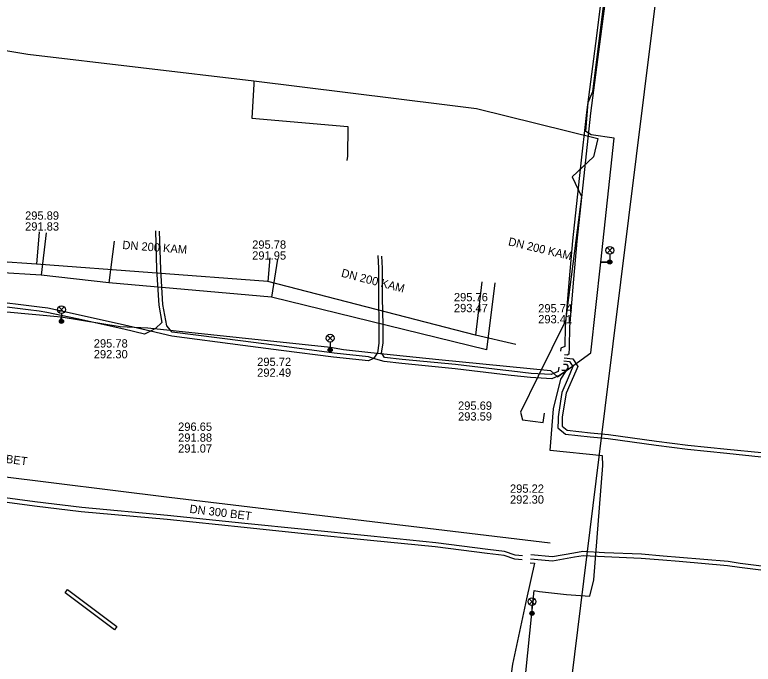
# Model space of a CAD drawing. Extents: x -595540 to -593988, y -1160850 to -1159202.
# Drawn here: x -594438.1 to -594366.9, y -1160138.2 to -1160075.6 of the extents above; entities that cross this region are included whole.
import ezdxf

# ---------------------------------------------------------------- set-up
doc = ezdxf.new("R2010")
doc.units = 0
for name, color, linetype in [('BKOM-ODVODNENI_objekt', 7, 'Continuous'), ('BVK-DESTOVA_popisy', 7, 'Continuous'), ('BVK-DESTOVA_trasa sítě', 7, 'Continuous'), ('BVK-SPLASKOVA_popisy', 7, 'Continuous'), ('BVK-SPLASKOVA_trasa sítě', 7, 'Continuous'), ('BVK-VODOVOD_trasa sítě', 7, 'Continuous'), ('CETIN_kabel podzemní', 7, 'Continuous'), ('DESTOVA-NEPROVOZOVANA_popisy', 7, 'Continuous'), ('DESTOVA_trasa neprovozované sítě', 7, 'Continuous'), ('EON-NN_kabel', 7, 'Continuous'), ('TSB_kabel VO', 7, 'Continuous'), ('TSB_lampy VO', 7, 'Continuous')]:
    doc.layers.add(name, color=color, linetype=linetype)

msp = doc.modelspace()

# ---------------------------------------------------------------- linework, layer by layer
at = {"layer": 'BKOM-ODVODNENI_objekt'}
msp.add_lwpolyline([(-594428.46, -1160134.87), (-594433.21, -1160131.3), (-594432.97, -1160130.98), (-594428.22, -1160134.55)], close=True, dxfattribs=at)
at = {"layer": 'BVK-DESTOVA_popisy'}
for p, q in [((-594437.064, -1160095.457), (-594437.064, -1160095.457)), ((-594415.183, -1160098.254), (-594415.183, -1160098.254)), ((-594395.742, -1160103.32), (-594395.742, -1160103.32)), ((-594387.62, -1160104.392), (-594387.62, -1160104.392))]:
    msp.add_line(p, q, dxfattribs=at)
at = {"layer": 'BVK-DESTOVA_trasa sítě'}
for p, q in [((-594435.716, -1160096.512), (-594435.961, -1160099.619)), ((-594435.961, -1160099.619), (-594457.484, -1160098.198)), ((-594413.469, -1160099), (-594413.672, -1160101.286)), ((-594413.672, -1160101.286), (-594435.961, -1160099.619)), ((-594393.663, -1160106.451), (-594413.672, -1160101.286)), ((-594393.054, -1160101.333), (-594393.663, -1160106.451)), ((-594389.786, -1160107.372), (-594393.663, -1160106.451))]:
    msp.add_line(p, q, dxfattribs=at)
at = {"layer": 'BVK-SPLASKOVA_popisy'}
for p, q in [((-594430.446, -1160106.852), (-594430.446, -1160106.852)), ((-594414.701, -1160108.629), (-594414.701, -1160108.629)), ((-594395.343, -1160112.851), (-594395.343, -1160112.851))]:
    msp.add_line(p, q, dxfattribs=at)
at = {"layer": 'BVK-SPLASKOVA_trasa sítě'}
for p, q in [((-594435.033, -1160096.605), (-594435.5, -1160100.689)), ((-594428.467, -1160097.408), (-594428.997, -1160101.425)), ((-594435.5, -1160100.689), (-594456.715, -1160099.28)), ((-594412.754, -1160099.125), (-594413.332, -1160102.805)), ((-594428.997, -1160101.425), (-594435.5, -1160100.689)), ((-594413.332, -1160102.805), (-594428.997, -1160101.425)), ((-594391.811, -1160101.427), (-594392.597, -1160107.868)), ((-594392.597, -1160107.868), (-594413.332, -1160102.805))]:
    msp.add_line(p, q, dxfattribs=at)
at = {"layer": 'BVK-VODOVOD_trasa sítě'}
msp.add_lwpolyline([(-594414.304, -1160415.018), (-594414.26, -1160414.24), (-594404.1, -1160312.8), (-594403.199, -1160304.249), (-594403.197, -1160304.228), (-594393.45, -1160213.01), (-594381.18, -1160113.49), (-594372.864, -1160046.537), (-594372.845, -1160046.405)], dxfattribs=at)
at = {"layer": 'CETIN_kabel podzemní'}
for points in [[(-594458.72, -1160076.69), (-594440.48, -1160078.76), (-594436.79, -1160079.38), (-594415.01, -1160081.96)], [(-594415.01, -1160081.96), (-594415.03, -1160082.26), (-594415.23, -1160085.53), (-594405.97, -1160086.35), (-594406, -1160089.22)], [(-594415.01, -1160081.96), (-594396.66, -1160084.23), (-594393.58, -1160084.61), (-594381.89, -1160087.51), (-594382.28, -1160089.27), (-594384.34, -1160091.19), (-594383.46, -1160093.1), (-594384.98, -1160105.07), (-594387.61, -1160110.41), (-594389.33, -1160113.88), (-594389.12, -1160114.61)], [(-594406, -1160089.22), (-594406.05, -1160089.62)], [(-594389.12, -1160114.61), (-594387.14, -1160114.87), (-594387.02, -1160113.97)]]:
    msp.add_lwpolyline(points, dxfattribs=at)
at = {"layer": 'DESTOVA-NEPROVOZOVANA_popisy'}
for p, q in [((-594422.318, -1160117.78), (-594422.318, -1160117.78)), ((-594390.337, -1160122.699), (-594390.337, -1160122.699))]:
    msp.add_line(p, q, dxfattribs=at)
at = {"layer": 'DESTOVA_trasa neprovozované sítě'}
for p, q in [((-594423.168, -1160122.103), (-594457.697, -1160117.818)), ((-594386.465, -1160126.517), (-594423.168, -1160122.103))]:
    msp.add_line(p, q, dxfattribs=at)
at = {"layer": 'EON-NN_kabel'}
for points in [[(-594365.177, -1160048.411), (-594365.325, -1160049.899), (-594366.591, -1160050.244), (-594367.921, -1160050.071), (-594369.272, -1160049.904), (-594372.327, -1160049.186), (-594375.957, -1160048.414), (-594378.89, -1160048.116), (-594379.679, -1160053.965), (-594379.939, -1160055.866), (-594380.604, -1160058.336), (-594381.042, -1160064.67), (-594381.374, -1160071.226), (-594381.547, -1160073.95), (-594382.017, -1160077.612), (-594382.977, -1160085.003), (-594383.569, -1160090.449), (-594384.3, -1160097.354), (-594384.632, -1160101.04), (-594385.016, -1160105.626), (-594385.053, -1160107.539), (-594385.426, -1160107.705), (-594385.457, -1160107.996)], [(-594364.778, -1160048.451), (-594364.955, -1160050.232), (-594366.564, -1160050.651), (-594367.972, -1160050.468), (-594369.343, -1160050.299), (-594372.415, -1160049.577), (-594376.019, -1160048.81), (-594378.46, -1160048.56), (-594379.283, -1160054.019), (-594379.547, -1160055.946), (-594380.208, -1160058.402), (-594380.642, -1160064.694), (-594380.974, -1160071.248), (-594381.149, -1160073.988), (-594381.621, -1160077.664), (-594382.579, -1160085.051), (-594383.171, -1160090.491), (-594383.902, -1160097.394), (-594384.234, -1160101.074), (-594384.616, -1160105.646), (-594384.651, -1160107.65), (-594384.673, -1160108.278), (-594384.815, -1160108.373), (-594385.072, -1160108.345)], [(-594424.507, -1160096.402), (-594424.388, -1160100.143), (-594424.176, -1160103.567), (-594423.902, -1160105.241), (-594424.49, -1160105.804), (-594424.994, -1160106.067), (-594425.545, -1160106.354), (-594427.563, -1160105.871), (-594432.043, -1160104.879), (-594434.955, -1160104.259), (-594435.721, -1160104.155), (-594436.765, -1160104.014), (-594443.009, -1160103.249)], [(-594385.17, -1160109.24), (-594384.896, -1160109.27), (-594384.772, -1160109.456), (-594384.772, -1160109.596), (-594384.992, -1160109.957), (-594385.537, -1160110.326), (-594386.319, -1160110.666), (-594388.348, -1160110.542), (-594390.214, -1160110.331), (-594391.075, -1160110.243), (-594395.618, -1160109.697), (-594400.773, -1160109.188), (-594402.47, -1160109.013), (-594403.483, -1160108.693), (-594403.969, -1160108.54), (-594407.282, -1160108.194), (-594412.338, -1160107.527), (-594416.04, -1160107.053), (-594422.883, -1160106.157), (-594423.41, -1160105.575), (-594423.778, -1160103.519), (-594423.988, -1160100.125), (-594424.105, -1160096.446)], [(-594403.082, -1160098.788), (-594403.016, -1160100.002), (-594403.017, -1160102.853), (-594402.964, -1160105.507), (-594402.964, -1160107.217), (-594403.108, -1160108.154), (-594403.483, -1160108.693), (-594403.486, -1160108.698), (-594403.973, -1160108.944), (-594407.33, -1160108.592), (-594412.39, -1160107.923), (-594416.092, -1160107.449), (-594422.935, -1160106.553), (-594424.994, -1160106.067), (-594427.473, -1160105.481), (-594431.959, -1160104.489), (-594434.887, -1160103.865), (-594435.667, -1160103.759), (-594436.713, -1160103.618), (-594442.959, -1160102.853)], [(-594385.635, -1160109.536), (-594385.704, -1160109.974), (-594386.363, -1160110.238), (-594388.314, -1160110.144), (-594390.172, -1160109.933), (-594391.031, -1160109.845), (-594395.574, -1160109.299), (-594400.733, -1160108.79), (-594402.428, -1160108.615), (-594402.704, -1160108.171), (-594402.564, -1160107.239), (-594402.564, -1160105.503), (-594402.617, -1160102.849), (-594402.616, -1160099.992), (-594402.678, -1160098.833)], [(-594385.137, -1160108.942), (-594384.605, -1160108.998), (-594384.288, -1160109.464), (-594384.746, -1160110.581), (-594385.329, -1160111.987), (-594385.635, -1160113.886), (-594385.71, -1160114.343), (-594385.7, -1160114.636), (-594385.73, -1160115.402), (-594385.003, -1160116.014), (-594382.616, -1160116.256), (-594380.892, -1160116.422), (-594376.263, -1160117.069), (-594373.248, -1160117.447), (-594369.437, -1160117.833), (-594366.146, -1160118.174)], [(-594385.105, -1160108.643), (-594384.288, -1160108.726), (-594383.787, -1160109.482), (-594383.989, -1160109.922), (-594384.935, -1160112.051), (-594385.241, -1160113.95), (-594385.308, -1160114.369), (-594385.3, -1160114.638), (-594385.322, -1160115.222), (-594384.839, -1160115.628), (-594382.576, -1160115.858), (-594380.846, -1160116.024), (-594376.211, -1160116.673), (-594373.202, -1160117.049), (-594369.397, -1160117.435), (-594366.102, -1160117.776)], [(-594389.132, -1160127.722), (-594389.83, -1160127.656), (-594390.863, -1160127.308), (-594392.48, -1160127.113), (-594397.488, -1160126.475), (-594403.748, -1160125.841), (-594410.135, -1160125.197), (-594415.898, -1160124.611), (-594423.331, -1160123.836), (-594431.61, -1160123.081), (-594436.119, -1160122.534), (-594440.696, -1160121.926), (-594447.542, -1160121.049), (-594454.872, -1160120.229), (-594456.692, -1160120.351), (-594459.15, -1160120.521), (-594460.636, -1160121.21), (-594461.781, -1160122.638), (-594462.584, -1160124.339), (-594462.741, -1160125.219), (-594462.331, -1160126.035), (-594462.335, -1160126.164)], [(-594389.17, -1160128.119), (-594389.867, -1160128.054), (-594390.899, -1160127.706), (-594392.53, -1160127.509), (-594397.534, -1160126.873), (-594403.788, -1160126.239), (-594410.175, -1160125.595), (-594415.938, -1160125.009), (-594423.369, -1160124.234), (-594431.652, -1160123.479), (-594436.169, -1160122.93), (-594440.748, -1160122.322), (-594447.59, -1160121.447), (-594454.88, -1160120.631), (-594456.664, -1160120.751), (-594459.048, -1160120.915), (-594460.382, -1160121.534), (-594461.439, -1160122.852), (-594462.2, -1160124.461), (-594462.324, -1160125.156), (-594461.978, -1160125.848), (-594461.443, -1160125.902), (-594461.531, -1160126.771), (-594461.854, -1160126.737)], [(-594388.318, -1160127.606), (-594386.245, -1160127.802), (-594384.198, -1160127.439), (-594383.305, -1160127.282), (-594381.222, -1160127.391), (-594377.664, -1160127.54), (-594375.58, -1160127.723), (-594374.012, -1160127.854), (-594369.328, -1160128.256), (-594368.167, -1160128.425), (-594362.503, -1160129.133)], [(-594388.356, -1160128.005), (-594386.233, -1160128.206), (-594384.128, -1160127.833), (-594383.281, -1160127.684), (-594381.24, -1160127.791), (-594377.69, -1160127.94), (-594375.614, -1160128.121), (-594374.046, -1160128.252), (-594369.374, -1160128.654), (-594368.221, -1160128.821), (-594362.555, -1160129.529)], [(-594388.393, -1160128.403), (-594387.987, -1160128.441), (-594388.761, -1160131.865), (-594390.11, -1160138.175), (-594391.246, -1160146.588), (-594392.151, -1160155.156), (-594392.703, -1160163.591), (-594393.469, -1160172.417), (-594393.908, -1160179.17), (-594394.591, -1160185.412), (-594395.397, -1160192.867), (-594396.783, -1160203.237), (-594397.868, -1160203.115), (-594397.871, -1160203.14)]]:
    msp.add_lwpolyline(points, dxfattribs=at)
at = {"layer": 'TSB_kabel VO'}
for points in [[(-594385.343, -1160109.836), (-594384.899, -1160109.872), (-594382.535, -1160108.166), (-594381.572, -1160099.423), (-594380.723, -1160099.412), (-594381.572, -1160099.423), (-594380.295, -1160087.467), (-594382.53, -1160087.152), (-594383.03, -1160086.826), (-594382.814, -1160084.038), (-594382.344, -1160082.97), (-594381.056, -1160072.709), (-594377.874, -1160073.247), (-594381.056, -1160072.709), (-594379.618, -1160059.081), (-594376.189, -1160059.409), (-594375.726, -1160056.126), (-594375.339, -1160051.44), (-594375.633, -1160050.716), (-594374.894, -1160046.874), (-594368.865, -1160047.581), (-594366.555, -1160048.541)], [(-594385.343, -1160109.836), (-594384.899, -1160109.872), (-594382.535, -1160108.166), (-594381.572, -1160099.423), (-594380.295, -1160087.467), (-594382.53, -1160087.152), (-594383.03, -1160086.826), (-594382.814, -1160084.038), (-594382.344, -1160082.97), (-594381.056, -1160072.709)], [(-594447.24, -1160103.437), (-594433.59, -1160104.69), (-594433.611, -1160105.048), (-594433.59, -1160104.69), (-594427.91, -1160105.632), (-594425.222, -1160105.759), (-594407.643, -1160107.623), (-594407.667, -1160107.876), (-594407.643, -1160107.623), (-594406.372, -1160107.855), (-594403.759, -1160108.125), (-594397.18, -1160108.791), (-594386.437, -1160109.878), (-594385.767, -1160110.475), (-594384.899, -1160109.872), (-594385.343, -1160109.836)], [(-594389.535, -1160146.225), (-594388.22, -1160133.27), (-594388.014, -1160131.055), (-594387.484, -1160131.162), (-594384.889, -1160131.463), (-594382.653, -1160131.603), (-594382.261, -1160130.039), (-594381.406, -1160119.023), (-594381.42, -1160118.086), (-594386.465, -1160117.577), (-594386.133, -1160113.564), (-594385.427, -1160110.703), (-594384.899, -1160109.872), (-594385.343, -1160109.836)]]:
    msp.add_lwpolyline(points, dxfattribs=at)
at = {"layer": 'TSB_lampy VO'}
for p, q in [((-594380.988, -1160098.552), (-594380.458, -1160098.022)), ((-594380.988, -1160098.022), (-594380.458, -1160098.552)), ((-594380.988, -1160098.552), (-594380.458, -1160098.022)), ((-594380.988, -1160098.022), (-594380.458, -1160098.552)), ((-594380.723, -1160098.662), (-594380.723, -1160099.412)), ((-594380.723, -1160098.662), (-594380.723, -1160099.412)), ((-594433.824, -1160104.259), (-594433.294, -1160103.729)), ((-594433.824, -1160103.729), (-594433.294, -1160104.259)), ((-594433.824, -1160104.259), (-594433.294, -1160103.729)), ((-594433.824, -1160103.729), (-594433.294, -1160104.259)), ((-594433.559, -1160104.369), (-594433.559, -1160105.119)), ((-594433.559, -1160104.369), (-594433.559, -1160105.119)), ((-594407.932, -1160107.016), (-594407.402, -1160106.486)), ((-594407.932, -1160106.486), (-594407.402, -1160107.016)), ((-594407.932, -1160107.016), (-594407.402, -1160106.486)), ((-594407.932, -1160106.486), (-594407.402, -1160107.016)), ((-594407.667, -1160107.126), (-594407.667, -1160107.876)), ((-594407.667, -1160107.126), (-594407.667, -1160107.876)), ((-594388.485, -1160132.41), (-594387.955, -1160131.88)), ((-594388.485, -1160131.88), (-594387.955, -1160132.41)), ((-594388.485, -1160132.41), (-594387.955, -1160131.88)), ((-594388.485, -1160131.88), (-594387.955, -1160132.41)), ((-594388.22, -1160132.52), (-594388.22, -1160133.27)), ((-594388.22, -1160132.52), (-594388.22, -1160133.27))]:
    msp.add_line(p, q, dxfattribs=at)
for centre, radius in [((-594380.723, -1160098.287), 0.375), ((-594380.723, -1160098.287), 0.375), ((-594380.723, -1160099.412), 0.2), ((-594380.723, -1160099.412), 0.2), ((-594380.723, -1160099.412), 0.145), ((-594380.723, -1160099.412), 0.145), ((-594380.723, -1160099.412), 0.0876), ((-594380.723, -1160099.412), 0.0876), ((-594433.559, -1160103.994), 0.375), ((-594433.559, -1160103.994), 0.375), ((-594433.559, -1160105.119), 0.2), ((-594433.559, -1160105.119), 0.2), ((-594433.559, -1160105.119), 0.145), ((-594433.559, -1160105.119), 0.145), ((-594433.559, -1160105.119), 0.0876), ((-594433.559, -1160105.119), 0.0876), ((-594407.667, -1160106.751), 0.375), ((-594407.667, -1160106.751), 0.375), ((-594407.667, -1160107.876), 0.2), ((-594407.667, -1160107.876), 0.2), ((-594407.667, -1160107.876), 0.145), ((-594407.667, -1160107.876), 0.145), ((-594407.667, -1160107.876), 0.0876), ((-594407.667, -1160107.876), 0.0876), ((-594388.22, -1160132.145), 0.375), ((-594388.22, -1160132.145), 0.375), ((-594388.22, -1160133.27), 0.2), ((-594388.22, -1160133.27), 0.2), ((-594388.22, -1160133.27), 0.145), ((-594388.22, -1160133.27), 0.145), ((-594388.22, -1160133.27), 0.0876), ((-594388.22, -1160133.27), 0.0876)]:
    msp.add_circle(centre, radius, dxfattribs=at)

# ---------------------------------------------------------------- texts
at = {"layer": 'BVK-DESTOVA_popisy'}
for s, p in [('295.89', (-594437.064, -1160095.332)), ('291.83', (-594437.064, -1160096.382)), ('295.78', (-594415.183, -1160098.129)), ('291.95', (-594415.183, -1160099.179)), ('295.76', (-594395.742, -1160103.195)), ('293.47', (-594395.742, -1160104.245)), ('295.74', (-594387.62, -1160104.267)), ('293.41', (-594387.62, -1160105.317))]:
    msp.add_text(s, height=0.8, dxfattribs=at).set_placement(p)
for rotation, p in [(355.7228, (-594427.71, -1160098.15)), (346.63681, (-594390.561, -1160097.79)), (345.52599, (-594406.654, -1160100.809))]:
    msp.add_text('DN 200 KAM', height=0.8, rotation=rotation, dxfattribs=at).set_placement(p)
at = {"layer": 'BVK-SPLASKOVA_popisy'}
for s, p in [('295.78', (-594430.446, -1160107.652)), ('292.30', (-594430.446, -1160108.692)), ('295.72', (-594414.701, -1160109.429)), ('292.49', (-594414.701, -1160110.469)), ('295.69', (-594395.343, -1160113.651)), ('293.59', (-594395.343, -1160114.691))]:
    msp.add_text(s, height=0.8, dxfattribs=at).set_placement(p)
at = {"layer": 'DESTOVA-NEPROVOZOVANA_popisy'}
for s, p in [('296.65', (-594422.318, -1160115.68)), ('291.88', (-594422.318, -1160116.73)), ('291.07', (-594422.318, -1160117.78)), ('295.22', (-594390.337, -1160121.649)), ('292.30', (-594390.337, -1160122.699))]:
    msp.add_text(s, height=0.8, dxfattribs=at).set_placement(p)
for rotation, p in [(352.942, (-594442.845, -1160118.287)), (353.11389, (-594421.249, -1160123.58))]:
    msp.add_text('DN 300 BET', height=0.8, rotation=rotation, dxfattribs=at).set_placement(p)

doc.saveas('drawing.dxf')
